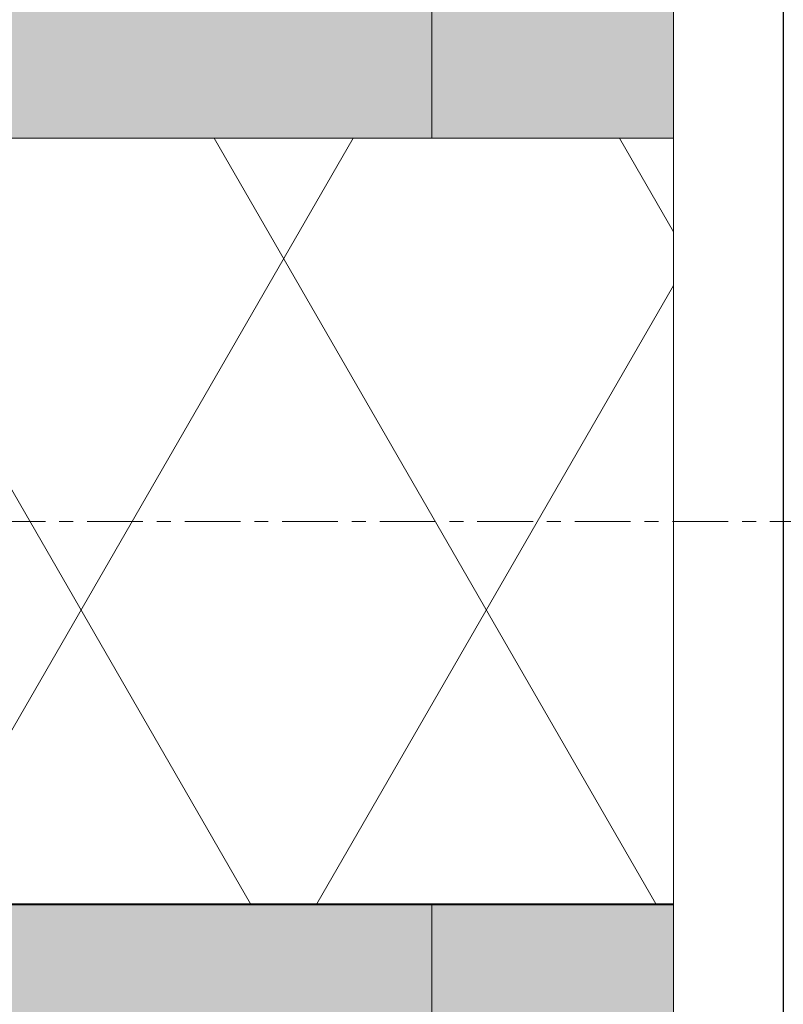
# Model space of a CAD drawing. Header units: millimetres. Extents: x 3625 to 132892, y -52547 to 67182.
# Tile 321 of 348: x 82876 to 83050, y 30218 to 30443. Entities that reach past the tile are written whole.
import ezdxf

# ---------------------------------------------------------------- set-up
doc = ezdxf.new("R2010")
doc.units = ezdxf.units.MM
doc.linetypes.add('stramien', pattern=[22.225, 12.7, -3.175, 3.175, -3.175])
doc.layers.add('A-GLAZ', color=6, linetype='Continuous', lineweight=18)
doc.layers.add('S-GRID', color=1, linetype='Continuous', lineweight=18)

# ---------------------------------------------------------------- blocks, each defined once
blk = doc.blocks.new('31_KA_Dubbel houten kozijn metselwerkgevel met draaiend deel begane grond - 31_KA_Dubbel houten kozijn metselwerkgevel met draaiend deel begane grond-V255-Plotview plafond begane grond - 1 op 100')
at = {"layer": 'A-GLAZ', "lineweight": 25}
for points in [[(-952.16, -95), (-2386.16, -95), (-2386.16, -150.1), (-952.16, -150.1)], [(656.5, -95), (-777.5, -95), (-777.5, -150.1), (656.5, -150.1)], [(-952.16, -311.32), (-952.16, -150.1), (-2386.16, -150.1), (-2386.16, -323.6), (-952.16, -323.6)], [(656.5, -323.6), (656.5, -150.1), (-777.5, -150.1), (-777.5, -323.6), (58.27, -323.6)]]:
    blk.add_hatch(color=256, dxfattribs=at).paths.add_polyline_path(points, flags=0)
at = {"layer": 'A-GLAZ'}
h = blk.add_hatch(dxfattribs=at)
h.set_pattern_fill('FP_367', color=256, style=0, pattern_type=2)
h.set_pattern_definition([(150, (57932.02, -54611.6), (-80.01037, -46.18203), []), (210, (57932.02, -54519.2), (-0.01037, -92.38203), [])])
h.paths.add_polyline_path([(-777.76, -95), (-952.16, -95), (-952.16, -303.6), (-777.76, -303.6)], flags=0)
at = {"layer": 'A-GLAZ', "lineweight": 25}
blk.add_line((-2428.83, -70), (699.17, -70), dxfattribs=at)
at = {"layer": 'A-GLAZ'}
for p, q in [((688.47, -95), (-2418.16, -95)), ((-952.16, -150.1), (-952.16, -95)), ((-777.76, -303.6), (-777.76, -95)), ((-777.5, -95), (-777.5, -150.1)), ((-952.16, -150.1), (-2386.16, -150.1)), ((-2386.16, -150.1), (-952.16, -150.1)), ((-952.16, -323.6), (-952.16, -150.1)), ((656.5, -150.1), (-777.5, -150.1)), ((-777.5, -150.1), (-777.5, -323.6)), ((-777.5, -150.1), (656.5, -150.1))]:
    blk.add_line(p, q, dxfattribs=at)

msp = doc.modelspace()

# ---------------------------------------------------------------- linework, layer by layer
at = {"layer": 'S-GRID', "linetype": 'stramien'}
msp.add_line((27284.67, 30328.2), (93295.24, 30328.2), dxfattribs=at)

# ---------------------------------------------------------------- block references
at = {"layer": 'A-GLAZ', "lineweight": 25, "rotation": 269.9999999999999}
msp.add_blockref('31_KA_Dubbel houten kozijn metselwerkgevel met draaiend deel begane grond - 31_KA_Dubbel houten kozijn metselwerkgevel met draaiend deel begane grond-V255-Plotview plafond begane grond - 1 op 100', (83120.24, 29463.37), dxfattribs=at)

doc.saveas('drawing.dxf')
